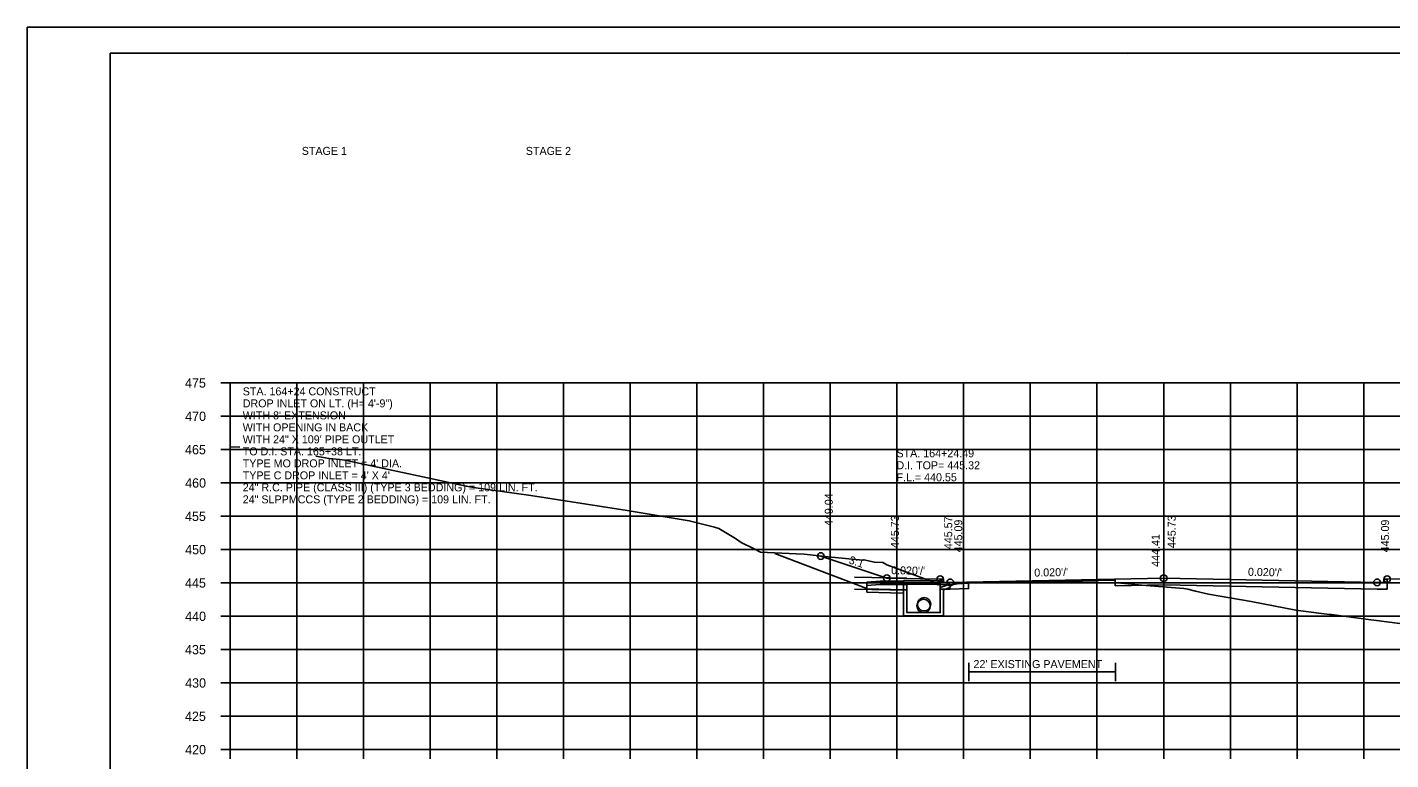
# Model space of a CAD drawing. Extents: x 1538688 to 1540766, y 656250 to 671912.
# Drawn here: x 1538687.8 to 1538892.2, y 668175 to 668284.8 of the extents above; entities that cross this region are included whole.
import ezdxf

# ---------------------------------------------------------------- set-up
doc = ezdxf.new("R2010")
doc.units = 0
for name, color, linetype in [('18', 7, 'Continuous'), ('20', 7, 'Continuous'), ('22', 7, 'Continuous'), ('26', 7, 'Continuous'), ('39', 7, 'Continuous'), ('40', 7, 'Continuous'), ('41', 7, 'Continuous'), ('42', 7, 'Continuous'), ('7', 7, 'Continuous'), ('Borings', 7, 'Continuous'), ('Default', 7, 'Continuous'), ('Horizontal Alignment', 7, 'Continuous'), ('RipRap', 7, 'Continuous'), ('Wall Heights', 7, 'Continuous')]:
    doc.layers.add(name, color=color, linetype=linetype)

msp = doc.modelspace()

# ---------------------------------------------------------------- linework, layer by layer
at = {"layer": '18'}
for points in [[(1538718.18, 668221.9), (1538719.64, 668221.85)], [(1538731.03, 668220.48), (1538733.02, 668220.13), (1538734.66, 668219.98), (1538735.38, 668219.91), (1538747.08, 668217.4), (1538753.6, 668216), (1538754.15, 668215.88), (1538754.7, 668215.81), (1538763.26, 668214.6), (1538777.73, 668212.35), (1538787.04, 668210.8), (1538790.82, 668209.84), (1538791.49, 668209.66), (1538793.96, 668208.14), (1538794.81, 668207.56), (1538796.69, 668206.62), (1538797.74, 668206.1), (1538803.07, 668205.85), (1538804.25, 668205.77), (1538807.88, 668205.39), (1538813.08, 668204.89), (1538813.24, 668204.94), (1538814.8, 668204.57), (1538816.05, 668204.53), (1538816.66, 668204.18), (1538823.18, 668201.8), (1538824.3, 668201.2), (1538824.45, 668201.23), (1538826.47, 668201.2), (1538827.19, 668201.34), (1538829.5, 668201.5), (1538829.52, 668201.5), (1538829.62, 668201.51), (1538840.05, 668201.68), (1538850.64, 668201.48), (1538851.24, 668201.47), (1538854.91, 668201.16), (1538861.22, 668200.63), (1538861.78, 668200.55), (1538862.95, 668200.24), (1538864.88, 668199.8), (1538871.28, 668198.68), (1538877.99, 668197.41), (1538881.45, 668196.94), (1538883.04, 668196.75), (1538883.33, 668196.72), (1538889.26, 668195.94), (1538889.71, 668195.88), (1538895.52, 668195.13)]]:
    msp.add_lwpolyline(points, dxfattribs=at)
at = {"layer": '20'}
msp.add_lwpolyline([(1538806.76, 668205.51), (1538816.67, 668202.2), (1538821.67, 668202.1), (1538824.67, 668202.04), (1538825.17, 668202.04), (1538825.18, 668201.54), (1538826.18, 668201.56), (1538858.18, 668202.2), (1538890.18, 668201.56), (1538891.18, 668201.54), (1538891.19, 668202.04), (1538891.69, 668202.04), (1538894.69, 668202.1), (1538899.69, 668202.2), (1538935.89, 668190.14)], dxfattribs=at)
at = {"layer": '22'}
for p, q in [((1538718.18, 668231.47), (1538998.18, 668231.47)), ((1538718.18, 668176.47), (1538718.18, 668231.47)), ((1538718.18, 668231.47), (1538998.18, 668231.47)), ((1538718.18, 668176.47), (1538718.18, 668231.47)), ((1538728.18, 668176.47), (1538728.18, 668231.47)), ((1538728.18, 668176.47), (1538728.18, 668231.47)), ((1538738.18, 668176.47), (1538738.18, 668231.47)), ((1538738.18, 668176.47), (1538738.18, 668231.47)), ((1538748.18, 668176.47), (1538748.18, 668231.47)), ((1538748.18, 668176.47), (1538748.18, 668231.47)), ((1538758.18, 668176.47), (1538758.18, 668231.47)), ((1538758.18, 668176.47), (1538758.18, 668231.47)), ((1538768.18, 668176.47), (1538768.18, 668231.47)), ((1538768.18, 668176.47), (1538768.18, 668231.47)), ((1538778.18, 668176.47), (1538778.18, 668231.47)), ((1538778.18, 668176.47), (1538778.18, 668231.47)), ((1538788.18, 668176.47), (1538788.18, 668231.47)), ((1538788.18, 668176.47), (1538788.18, 668231.47)), ((1538798.18, 668176.47), (1538798.18, 668231.47)), ((1538798.18, 668176.47), (1538798.18, 668231.47)), ((1538808.18, 668176.47), (1538808.18, 668231.47)), ((1538808.18, 668176.47), (1538808.18, 668231.47)), ((1538818.18, 668176.47), (1538818.18, 668231.47)), ((1538818.18, 668176.47), (1538818.18, 668231.47)), ((1538828.18, 668176.47), (1538828.18, 668231.47)), ((1538828.18, 668176.47), (1538828.18, 668231.47)), ((1538838.18, 668176.47), (1538838.18, 668231.47)), ((1538838.18, 668176.47), (1538838.18, 668231.47)), ((1538848.18, 668176.47), (1538848.18, 668231.47)), ((1538848.18, 668176.47), (1538848.18, 668231.47)), ((1538858.18, 668176.47), (1538858.18, 668231.47)), ((1538858.18, 668176.47), (1538858.18, 668231.47)), ((1538868.18, 668176.47), (1538868.18, 668231.47)), ((1538868.18, 668176.47), (1538868.18, 668231.47)), ((1538878.18, 668176.47), (1538878.18, 668231.47)), ((1538878.18, 668176.47), (1538878.18, 668231.47)), ((1538888.18, 668176.47), (1538888.18, 668231.47)), ((1538888.18, 668176.47), (1538888.18, 668231.47)), ((1538718.18, 668226.47), (1538998.18, 668226.47)), ((1538718.18, 668226.47), (1538998.18, 668226.47)), ((1538718.18, 668221.47), (1538998.18, 668221.47)), ((1538718.18, 668221.47), (1538998.18, 668221.47)), ((1538718.18, 668216.47), (1538998.18, 668216.47)), ((1538718.18, 668216.47), (1538998.18, 668216.47)), ((1538718.18, 668211.47), (1538998.18, 668211.47)), ((1538718.18, 668211.47), (1538998.18, 668211.47)), ((1538718.18, 668206.47), (1538998.18, 668206.47)), ((1538718.18, 668206.47), (1538998.18, 668206.47)), ((1538718.18, 668201.47), (1538998.18, 668201.47)), ((1538718.18, 668201.47), (1538998.18, 668201.47)), ((1538718.18, 668196.47), (1538998.18, 668196.47)), ((1538718.18, 668196.47), (1538998.18, 668196.47)), ((1538718.18, 668191.47), (1538998.18, 668191.47)), ((1538718.18, 668191.47), (1538998.18, 668191.47)), ((1538718.18, 668186.47), (1538998.18, 668186.47)), ((1538718.18, 668186.47), (1538998.18, 668186.47)), ((1538718.18, 668181.47), (1538998.18, 668181.47)), ((1538718.18, 668181.47), (1538998.18, 668181.47)), ((1538718.18, 668176.47), (1538998.18, 668176.47)), ((1538718.18, 668176.47), (1538998.18, 668176.47))]:
    msp.add_line(p, q, dxfattribs=at)
at = {"layer": '26'}
for p, q in [((1538687.78, 668284.82), (1539021.11, 668284.82)), ((1538811.84, 668202.36), (1538819.68, 668202.2)), ((1538811.84, 668200.52), (1538819.68, 668200.37))]:
    msp.add_line(p, q, dxfattribs=at)
msp.add_lwpolyline([(1538687.77, 668284.82), (1539021.11, 668284.82), (1539021.11, 668071.49), (1538687.77, 668071.49)], close=True, dxfattribs=at)
for centre in [(1538806.76, 668205.51), (1538816.67, 668202.2), (1538824.67, 668202.04), (1538826.18, 668201.56), (1538858.18, 668202.2), (1538890.18, 668201.56), (1538891.69, 668202.04)]:
    msp.add_circle(centre, 0.5, dxfattribs=at)
at = {"layer": '39'}
for p, q in [((1538799.89, 668205.89), (1538813.66, 668200.64)), ((1538815.69, 668201.76), (1538813.69, 668201.61)), ((1538813.69, 668201.61), (1538813.69, 668200.11)), ((1538815.67, 668201.26), (1538813.69, 668201.11)), ((1538819.18, 668201.79), (1538824.93, 668201.79)), ((1538819.18, 668200.29), (1538819.18, 668201.79)), ((1538819.68, 668200.29), (1538819.68, 668201.29)), ((1538819.68, 668201.29), (1538824.68, 668201.29)), ((1538820.18, 668201.78), (1538824.93, 668201.78)), ((1538820.68, 668201.28), (1538824.68, 668201.28)), ((1538825.01, 668201.62), (1538824.68, 668201.29)), ((1538826.18, 668201.31), (1538824.68, 668200.79)), ((1538826.18, 668201.3), (1538824.68, 668200.78)), ((1538825.01, 668201.62), (1538824.93, 668201.79)), ((1538813.67, 668200.55), (1538819.69, 668200.43)), ((1538824.68, 668200.29), (1538824.68, 668200.79)), ((1538824.68, 668200.18), (1538824.68, 668200.68)), ((1538826.18, 668200.78), (1538825.18, 668200.43)), ((1538826.18, 668200.77), (1538825.18, 668200.43)), ((1538825.18, 668200.29), (1538825.18, 668200.43)), ((1538825.18, 668200.18), (1538825.18, 668200.33))]:
    msp.add_line(p, q, dxfattribs=at)
for points in [[(1538819.18, 668201.76), (1538817.18, 668201.76), (1538815.67, 668201.76)], [(1538819.68, 668201.26), (1538817.18, 668201.26), (1538815.67, 668201.26)], [(1538826.18, 668200.78), (1538826.18, 668201.31)], [(1538819.68, 668200.42), (1538817.25, 668200.5), (1538813.69, 668200.61)], [(1538819.18, 668199.94), (1538817.24, 668200), (1538813.69, 668200.11)], [(1538825.18, 668200.29), (1538825.18, 668196.52), (1538822.18, 668196.52), (1538819.18, 668196.52), (1538819.18, 668200.29)], [(1538824.68, 668200.29), (1538824.68, 668197.02), (1538822.18, 668197.02), (1538819.68, 668197.02), (1538819.68, 668200.29)]]:
    msp.add_lwpolyline(points, dxfattribs=at)
for centre in [(1538822.26, 668198.27), (1538822.18, 668198.02), (1538822.18, 668198.02)]:
    msp.add_circle(centre, 1, dxfattribs=at)
at = {"layer": '7'}
for p, q in [((1538828.95, 668189.51), (1538828.95, 668186.76)), ((1538850.95, 668189.51), (1538850.95, 668186.76)), ((1538850.95, 668188.14), (1538828.95, 668188.14))]:
    msp.add_line(p, q, dxfattribs=at)
at = {"layer": 'Borings'}
for p, q in [((1538716.78, 668231.47), (1538718.18, 668231.47)), ((1538718.18, 668176.47), (1538718.18, 668231.47)), ((1538716.78, 668226.47), (1538718.18, 668226.47)), ((1538716.78, 668221.47), (1538718.18, 668221.47)), ((1538716.78, 668216.47), (1538718.18, 668216.47)), ((1538716.78, 668211.47), (1538718.18, 668211.47)), ((1538716.78, 668206.47), (1538718.18, 668206.47)), ((1538716.78, 668201.47), (1538718.18, 668201.47)), ((1538716.78, 668196.47), (1538718.18, 668196.47)), ((1538716.78, 668191.47), (1538718.18, 668191.47)), ((1538716.78, 668186.47), (1538718.18, 668186.47)), ((1538716.78, 668181.47), (1538718.18, 668181.47)), ((1538716.78, 668176.47), (1538718.18, 668176.47)), ((1538718.18, 668176.47), (1538998.18, 668176.47)), ((1538718.18, 668175.07), (1538718.18, 668176.47)), ((1538728.18, 668175.07), (1538728.18, 668176.47)), ((1538738.18, 668175.07), (1538738.18, 668176.47)), ((1538748.18, 668175.07), (1538748.18, 668176.47)), ((1538758.18, 668175.07), (1538758.18, 668176.47)), ((1538768.18, 668175.07), (1538768.18, 668176.47)), ((1538778.18, 668175.07), (1538778.18, 668176.47)), ((1538788.18, 668175.07), (1538788.18, 668176.47)), ((1538798.18, 668175.07), (1538798.18, 668176.47)), ((1538808.18, 668175.07), (1538808.18, 668176.47)), ((1538818.18, 668175.07), (1538818.18, 668176.47)), ((1538828.18, 668175.07), (1538828.18, 668176.47)), ((1538838.18, 668175.07), (1538838.18, 668176.47)), ((1538848.18, 668175.07), (1538848.18, 668176.47)), ((1538858.18, 668175.07), (1538858.18, 668176.47)), ((1538868.18, 668175.07), (1538868.18, 668176.47)), ((1538878.18, 668175.07), (1538878.18, 668176.47)), ((1538888.18, 668175.07), (1538888.18, 668176.47))]:
    msp.add_line(p, q, dxfattribs=at)
at = {"layer": 'RipRap'}
for p, q in [((1538700.18, 668280.93), (1539016.36, 668280.93)), ((1538700.18, 668075.47), (1538700.18, 668280.93)), ((1538852.7, 668280.67), (1538852.7, 668280.67)), ((1538852.7, 668280.67), (1538852.7, 668280.67))]:
    msp.add_line(p, q, dxfattribs=at)
at = {"layer": 'Wall Heights'}
msp.add_lwpolyline([(1538891.69, 668202.04), (1538891.69, 668200.54), (1538890.18, 668200.56), (1538858.18, 668201.2), (1538850.92, 668201.06), (1538850.92, 668201.89), (1538828.92, 668201.45), (1538828.92, 668200.62), (1538826.18, 668200.56), (1538824.67, 668200.54), (1538824.67, 668202.04)], dxfattribs=at)

# ---------------------------------------------------------------- texts
at = {"layer": '40'}
for s, p in [('STA. 164+24 CONSTRUCT', (1538720.08, 668229.61)), ('DROP INLET ON LT. (H= 4\'-9")', (1538720.08, 668227.81)), ("WITH 8' EXTENSION", (1538720.08, 668226.01)), ('WITH OPENING IN BACK', (1538720.08, 668224.21)), ('WITH 24" X 109\' PIPE OUTLET', (1538720.08, 668222.41)), ('TO D.I. STA. 165+38 LT.', (1538720.08, 668220.61)), ("TYPE MO DROP INLET = 4' DIA.", (1538720.08, 668218.81)), ('STA. 164+24.49', (1538818.11, 668220.32)), ('D.I. TOP= 445.32', (1538818.11, 668218.52)), ("TYPE C DROP INLET = 4' X 4'", (1538720.08, 668217.01)), ('F.L.= 440.55', (1538818.11, 668216.72)), ('24" R.C. PIPE (CLASS III) (TYPE 3 BEDDING) = 109 LIN. FT.', (1538720.08, 668215.21)), ('24" SLPPMCCS (TYPE 2 BEDDING) = 109 LIN. FT.', (1538720.08, 668213.41))]:
    msp.add_text(s, height=1.2, dxfattribs=at).set_placement(p)
at = {"layer": '41'}
for s, p in [('449.04', (1538808.56, 668210.01)), ('445.73', (1538818.47, 668206.7)), ('445.73', (1538859.98, 668206.7)), ('445.57', (1538826.47, 668206.54)), ('445.09', (1538827.98, 668206.06)), ('445.09', (1538891.98, 668206.06)), ('444.41', (1538857.58, 668203.89))]:
    msp.add_text(s, height=1.2, rotation=90, dxfattribs=at).set_placement(p)
at = {"layer": '42'}
for s, rotation, p in [('3:1', 341.5651, (1538810.87, 668204.43)), ("0.020'/'", 358.8542, (1538817.3, 668202.79)), ("0.020'/'", 1.1458, (1538838.79, 668202.42)), ("0.020'/'", 358.8542, (1538870.81, 668202.55))]:
    msp.add_text(s, height=1.2, rotation=rotation, dxfattribs=at).set_placement(p)
at = {"layer": '7'}
msp.add_text("22' EXISTING PAVEMENT", height=1.2, dxfattribs=at).set_placement((1538829.66, 668188.7))
at = {"layer": 'Default'}
for s, p in [('STAGE 1', (1538728.93, 668265.68)), ('STAGE 2', (1538762.53, 668265.68))]:
    msp.add_text(s, height=1.2, dxfattribs=at).set_placement(p)
at = {"layer": 'Horizontal Alignment'}
for s, p in [('475', (1538711.43, 668230.77)), ('470', (1538711.45, 668225.77)), ('465', (1538711.43, 668220.77)), ('460', (1538711.45, 668215.77)), ('455', (1538711.43, 668210.77)), ('450', (1538711.45, 668205.77)), ('445', (1538711.43, 668200.77)), ('440', (1538711.45, 668195.77)), ('435', (1538711.43, 668190.77)), ('430', (1538711.45, 668185.77)), ('425', (1538711.43, 668180.77)), ('420', (1538711.45, 668175.77))]:
    msp.add_text(s, height=1.4, dxfattribs=at).set_placement(p)

doc.saveas('drawing.dxf')
